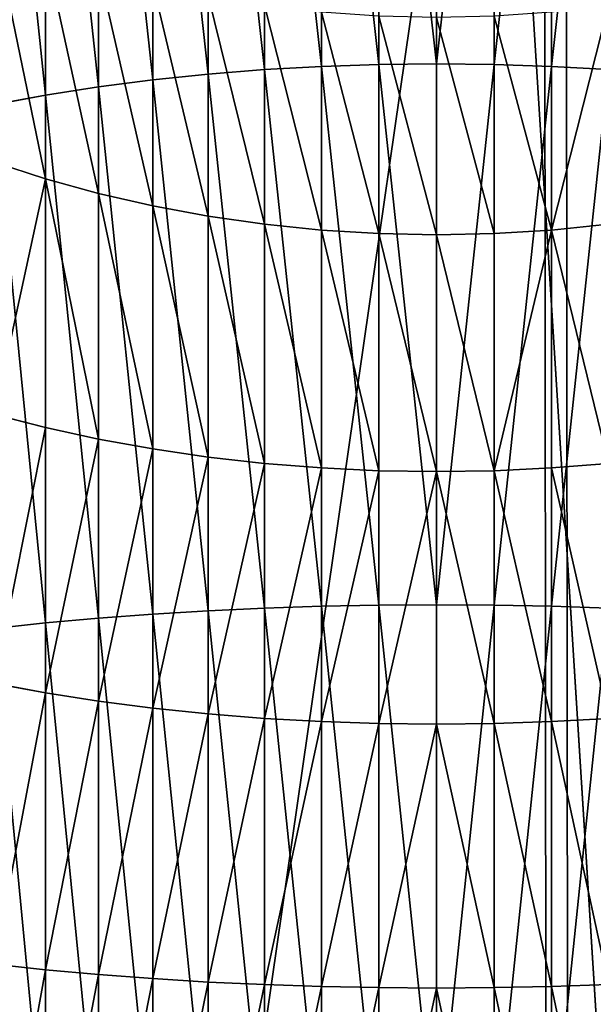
# Model space of a CAD drawing. Extents: x 0 to 706, y 79 to 431.
# Tile 562 of 656: x 349.2083 to 349.2888, y 116.6564 to 116.7946. Entities that reach past the tile are written whole.
import ezdxf

# ---------------------------------------------------------------- set-up
doc = ezdxf.new("R2010")
doc.units = 0
doc.header["$MEASUREMENT"] = 0
doc.layers.get('0').update_dxf_attribs({"color": 144, "linetype": 'CONTINUOUS'})
doc.layers.add('SOL', color=36, linetype='CONTINUOUS')
doc.layers.add('VOILE', color=134, linetype='CONTINUOUS')

# ---------------------------------------------------------------- blocks, each defined once
blk = doc.blocks.new('GROUPE_11')
at = {"color": 251}
mesh = blk.add_polyface(dxfattribs=at)
corners = [(0.25, 0, 4), (0, 4.13477, 4), (0, 0, 4), (0.25, 4.13477, 4)]
mesh.append_faces([[corners[k] for k in face] for face in [(0, 1, 2), (1, 0, 3)]], dxfattribs={"vtx0": -1, "color": 251})
mesh = blk.add_polyface(dxfattribs=at)
corners = [(0.25, 3.90113), (0, 2.10436), (0, 3.90113), (0.25, 2.10436)]
mesh.append_faces([[corners[k] for k in face] for face in [(0, 1, 2), (1, 0, 3)]], dxfattribs={"vtx0": -1, "color": 251})
blk = doc.blocks.new('GROUPE_9')
blk.add_blockref('GROUPE_11', (0, 0))
blk = doc.blocks.new('_____2')
for p, q in [((2.1732, 0.51422, 2.87799), (2.17114, 0.48735, 2.87425)), ((2.26686, 0.51422, 2.81798), (2.26433, 0.48735, 2.81455)), ((2.35171, 0.51422, 2.74604), (2.34874, 0.48735, 2.74297)), ((2.42622, 0.51422, 2.66345), (2.42287, 0.48735, 2.66081)), ((2.58637, 0.48735, 3.62877), (2.58431, 0.51422, 3.62503)), ((2.77626, 0.48735, 3.5071), (2.77373, 0.51422, 3.50367)), ((2.07084, 0.48735, 2.92102), (2.17114, 0.48735, 2.87425)), ((2.17114, 0.48735, 2.87425), (2.16991, 0.46026, 2.872)), ((2.17114, 0.48735, 2.87425), (2.26433, 0.48735, 2.81455)), ((2.26433, 0.48735, 2.81455), (2.2628, 0.46026, 2.81248)), ((2.26433, 0.48735, 2.81455), (2.34874, 0.48735, 2.74297)), ((2.34874, 0.48735, 2.74297), (2.34695, 0.46026, 2.74113)), ((2.34874, 0.48735, 2.74297), (2.42287, 0.48735, 2.66081)), ((2.38198, 0.48735, 3.72409), (2.58637, 0.48735, 3.62877)), ((2.42287, 0.48735, 2.66081), (2.42086, 0.46026, 2.65922)), ((2.42287, 0.48735, 2.66081), (2.48541, 0.48735, 2.5695)), ((2.58761, 0.46026, 3.63102), (2.58637, 0.48735, 3.62877)), ((2.58637, 0.48735, 3.62877), (2.77626, 0.48735, 3.5071)), ((2.77779, 0.46026, 3.50917), (2.77626, 0.48735, 3.5071)), ((2.77626, 0.48735, 3.5071), (2.94828, 0.48735, 3.36125)), ((2.06992, 0.46026, 2.91863), (2.16991, 0.46026, 2.872)), ((2.16991, 0.46026, 2.872), (2.16949, 0.43307, 2.87125)), ((2.16991, 0.46026, 2.872), (2.2628, 0.46026, 2.81248)), ((2.2628, 0.46026, 2.81248), (2.26229, 0.43307, 2.81179)), ((2.2628, 0.46026, 2.81248), (2.34695, 0.46026, 2.74113)), ((2.34695, 0.46026, 2.74113), (2.34635, 0.43307, 2.74052)), ((2.34695, 0.46026, 2.74113), (2.42086, 0.46026, 2.65922)), ((2.3829, 0.46026, 3.72648), (2.58761, 0.46026, 3.63102)), ((2.42086, 0.46026, 2.65922), (2.42018, 0.43307, 2.65869)), ((2.42086, 0.46026, 2.65922), (2.4832, 0.46026, 2.5682)), ((2.58802, 0.43307, 3.63177), (2.58761, 0.46026, 3.63102)), ((2.58761, 0.46026, 3.63102), (2.77779, 0.46026, 3.50917)), ((2.7783, 0.43307, 3.50986), (2.77779, 0.46026, 3.50917)), ((2.77779, 0.46026, 3.50917), (2.95006, 0.46026, 3.36309)), ((2.16949, 0.43307, 2.87125), (2.06961, 0.43307, 2.91783)), ((2.16949, 0.43307, 2.87125), (2.16991, 0.40588, 2.872)), ((2.26229, 0.43307, 2.81179), (2.16949, 0.43307, 2.87125)), ((2.26229, 0.43307, 2.81179), (2.2628, 0.40588, 2.81248)), ((2.34635, 0.43307, 2.74052), (2.26229, 0.43307, 2.81179)), ((2.34635, 0.43307, 2.74052), (2.34695, 0.40588, 2.74113)), ((2.42018, 0.43307, 2.65869), (2.34635, 0.43307, 2.74052)), ((2.38321, 0.43307, 3.72728), (2.58802, 0.43307, 3.63177)), ((2.42018, 0.43307, 2.65869), (2.42086, 0.40588, 2.65922)), ((2.48247, 0.43307, 2.56776), (2.42018, 0.43307, 2.65869)), ((2.58761, 0.40588, 3.63102), (2.58802, 0.43307, 3.63177)), ((2.58802, 0.43307, 3.63177), (2.7783, 0.43307, 3.50986)), ((2.77779, 0.40588, 3.50917), (2.7783, 0.43307, 3.50986)), ((2.7783, 0.43307, 3.50986), (2.95066, 0.43307, 3.36371)), ((2.06992, 0.40588, 2.91863), (2.16991, 0.40588, 2.872)), ((2.16991, 0.40588, 2.872), (2.17114, 0.37879, 2.87425)), ((2.16991, 0.40588, 2.872), (2.2628, 0.40588, 2.81248)), ((2.2628, 0.40588, 2.81248), (2.26433, 0.37879, 2.81455)), ((2.2628, 0.40588, 2.81248), (2.34695, 0.40588, 2.74113)), ((2.34695, 0.40588, 2.74113), (2.34874, 0.37879, 2.74297)), ((2.34695, 0.40588, 2.74113), (2.42086, 0.40588, 2.65922)), ((2.3829, 0.40588, 3.72648), (2.58761, 0.40588, 3.63102)), ((2.42086, 0.40588, 2.65922), (2.42287, 0.37879, 2.66081)), ((2.42086, 0.40588, 2.65922), (2.4832, 0.40588, 2.5682)), ((2.58637, 0.37879, 3.62877), (2.58761, 0.40588, 3.63102)), ((2.58761, 0.40588, 3.63102), (2.77779, 0.40588, 3.50917)), ((2.77626, 0.37879, 3.5071), (2.77779, 0.40588, 3.50917)), ((2.77779, 0.40588, 3.50917), (2.95006, 0.40588, 3.36309)), ((2.07084, 0.37879, 2.92102), (2.17114, 0.37879, 2.87425)), ((2.17114, 0.37879, 2.87425), (2.1732, 0.35192, 2.87799)), ((2.17114, 0.37879, 2.87425), (2.26433, 0.37879, 2.81455)), ((2.26433, 0.37879, 2.81455), (2.26686, 0.35192, 2.81798)), ((2.26433, 0.37879, 2.81455), (2.34874, 0.37879, 2.74297)), ((2.34874, 0.37879, 2.74297), (2.35171, 0.35192, 2.74604)), ((2.34874, 0.37879, 2.74297), (2.42287, 0.37879, 2.66081)), ((2.38198, 0.37879, 3.72409), (2.58637, 0.37879, 3.62877)), ((2.42287, 0.37879, 2.66081), (2.42622, 0.35192, 2.66345)), ((2.42287, 0.37879, 2.66081), (2.48541, 0.37879, 2.5695)), ((2.58431, 0.35192, 3.62503), (2.58637, 0.37879, 3.62877)), ((2.58637, 0.37879, 3.62877), (2.77626, 0.37879, 3.5071)), ((2.77373, 0.35192, 3.50367), (2.77626, 0.37879, 3.5071)), ((2.77626, 0.37879, 3.5071), (2.94828, 0.37879, 3.36125)), ((2.07238, 0.35192, 2.925), (2.1732, 0.35192, 2.87799)), ((2.1732, 0.35192, 2.87799), (2.17607, 0.32537, 2.8832)), ((2.1732, 0.35192, 2.87799), (2.26686, 0.35192, 2.81798)), ((2.26686, 0.35192, 2.81798), (2.2704, 0.32537, 2.82276)), ((2.26686, 0.35192, 2.81798), (2.35171, 0.35192, 2.74604)), ((2.35171, 0.35192, 2.74604), (2.35585, 0.32537, 2.75031)), ((2.35171, 0.35192, 2.74604), (2.42622, 0.35192, 2.66345)), ((2.38043, 0.35192, 3.72011), (2.58431, 0.35192, 3.62503)), ((2.42622, 0.35192, 2.66345), (2.43089, 0.32537, 2.66713)), ((2.42622, 0.35192, 2.66345), (2.48909, 0.35192, 2.57167)), ((2.58145, 0.32537, 3.61982), (2.58431, 0.35192, 3.62503)), ((2.58431, 0.35192, 3.62503), (2.77373, 0.35192, 3.50367)), ((2.77019, 0.32537, 3.49889), (2.77373, 0.35192, 3.50367)), ((2.77373, 0.35192, 3.50367), (2.94531, 0.35192, 3.35819)), ((2.07453, 0.32537, 2.93055), (2.17607, 0.32537, 2.8832)), ((2.17607, 0.32537, 2.8832), (2.17973, 0.29924, 2.88986)), ((2.17607, 0.32537, 2.8832), (2.2704, 0.32537, 2.82276)), ((2.2704, 0.32537, 2.82276), (2.27492, 0.29924, 2.82888)), ((2.2704, 0.32537, 2.82276), (2.35585, 0.32537, 2.75031)), ((2.35585, 0.32537, 2.75031), (2.36114, 0.29924, 2.75577)), ((2.35585, 0.32537, 2.75031), (2.43089, 0.32537, 2.66713)), ((2.37829, 0.32537, 3.71456), (2.58145, 0.32537, 3.61982)), ((2.43089, 0.32537, 2.66713), (2.43687, 0.29924, 2.67183)), ((2.43089, 0.32537, 2.66713), (2.49421, 0.32537, 2.5747)), ((2.57778, 0.29924, 3.61316), (2.58145, 0.32537, 3.61982)), ((2.58145, 0.32537, 3.61982), (2.77019, 0.32537, 3.49889)), ((2.76567, 0.29924, 3.49277), (2.77019, 0.32537, 3.49889)), ((2.77019, 0.32537, 3.49889), (2.94117, 0.32537, 3.35392)), ((2.07728, 0.29924, 2.93764), (2.17973, 0.29924, 2.88986)), ((2.17973, 0.29924, 2.88986), (2.18419, 0.27365, 2.89795)), ((2.17973, 0.29924, 2.88986), (2.27492, 0.29924, 2.82888)), ((2.27492, 0.29924, 2.82888), (2.28041, 0.27365, 2.8363)), ((2.27492, 0.29924, 2.82888), (2.36114, 0.29924, 2.75577)), ((2.36114, 0.29924, 2.75577), (2.36757, 0.27365, 2.7624)), ((2.36114, 0.29924, 2.75577), (2.43687, 0.29924, 2.67183)), ((2.37554, 0.29924, 3.70747), (2.57778, 0.29924, 3.61316)), ((2.43687, 0.29924, 2.67183), (2.44412, 0.27365, 2.67755)), ((2.43687, 0.29924, 2.67183), (2.50075, 0.29924, 2.57857)), ((2.57332, 0.27365, 3.60507), (2.57778, 0.29924, 3.61316)), ((2.57778, 0.29924, 3.61316), (2.76567, 0.29924, 3.49277)), ((2.76018, 0.27365, 3.48535), (2.76567, 0.29924, 3.49277)), ((2.76567, 0.29924, 3.49277), (2.93587, 0.29924, 3.34846)), ((2.08062, 0.27365, 2.94625), (2.18419, 0.27365, 2.89795)), ((2.18419, 0.27365, 2.89795), (2.18941, 0.24868, 2.90744)), ((2.18419, 0.27365, 2.89795), (2.28041, 0.27365, 2.8363)), ((2.28041, 0.27365, 2.8363), (2.28685, 0.24868, 2.84501)), ((2.28041, 0.27365, 2.8363), (2.36757, 0.27365, 2.7624)), ((2.36757, 0.27365, 2.7624), (2.37511, 0.24868, 2.77017)), ((2.36757, 0.27365, 2.7624), (2.44412, 0.27365, 2.67755)), ((2.3722, 0.27365, 3.69886), (2.57332, 0.27365, 3.60507)), ((2.44412, 0.27365, 2.67755), (2.45263, 0.24868, 2.68425)), ((2.44412, 0.27365, 2.67755), (2.50871, 0.27365, 2.58327)), ((2.5681, 0.24868, 3.59558), (2.57332, 0.27365, 3.60507)), ((2.57332, 0.27365, 3.60507), (2.76018, 0.27365, 3.48535)), ((2.75374, 0.24868, 3.47664), (2.76018, 0.27365, 3.48535)), ((2.76018, 0.27365, 3.48535), (2.92944, 0.27365, 3.34183)), ((2.08453, 0.24868, 2.95635), (2.18941, 0.24868, 2.90744)), ((2.18941, 0.24868, 2.90744), (2.19538, 0.22444, 2.91829)), ((2.18941, 0.24868, 2.90744), (2.28685, 0.24868, 2.84501)), ((2.28685, 0.24868, 2.84501), (2.2942, 0.22444, 2.85497)), ((2.28685, 0.24868, 2.84501), (2.37511, 0.24868, 2.77017)), ((2.36829, 0.24868, 3.68876), (2.5681, 0.24868, 3.59558)), ((2.37511, 0.24868, 2.77017), (2.38373, 0.22444, 2.77906)), ((2.37511, 0.24868, 2.77017), (2.45263, 0.24868, 2.68425)), ((2.45263, 0.24868, 2.68425), (2.46235, 0.22444, 2.69191)), ((2.45263, 0.24868, 2.68425), (2.51803, 0.24868, 2.58878)), ((2.56214, 0.22444, 3.58473), (2.5681, 0.24868, 3.59558)), ((2.5681, 0.24868, 3.59558), (2.75374, 0.24868, 3.47664)), ((2.74638, 0.22444, 3.46668), (2.75374, 0.24868, 3.47664)), ((2.75374, 0.24868, 3.47664), (2.9219, 0.24868, 3.33405))]:
    blk.add_line(p, q)
mesh = blk.add_polyface()
corners = [(2.07238, 0.51422, 2.925), (2.17114, 0.48735, 2.87425), (2.07084, 0.48735, 2.92102), (2.1732, 0.51422, 2.87799)]
mesh.append_faces([[corners[k] for k in face] for face in [(0, 1, 2), (1, 0, 3)]], dxfattribs={"vtx0": -1})
mesh = blk.add_polyface()
corners = [(2.1732, 0.51422, 2.87799), (2.26433, 0.48735, 2.81455), (2.17114, 0.48735, 2.87425), (2.26686, 0.51422, 2.81798)]
mesh.append_faces([[corners[k] for k in face] for face in [(0, 1, 2), (1, 0, 3)]], dxfattribs={"vtx0": -1})
mesh = blk.add_polyface()
corners = [(2.26686, 0.51422, 2.81798), (2.34874, 0.48735, 2.74297), (2.26433, 0.48735, 2.81455), (2.35171, 0.51422, 2.74604)]
mesh.append_faces([[corners[k] for k in face] for face in [(0, 1, 2), (1, 0, 3)]], dxfattribs={"vtx0": -1})
mesh = blk.add_polyface()
corners = [(2.35171, 0.51422, 2.74604), (2.42287, 0.48735, 2.66081), (2.34874, 0.48735, 2.74297), (2.42622, 0.51422, 2.66345)]
mesh.append_faces([[corners[k] for k in face] for face in [(0, 1, 2), (1, 0, 3)]], dxfattribs={"vtx0": -1})
mesh = blk.add_polyface()
corners = [(2.38198, 0.48735, 3.72409), (2.58431, 0.51422, 3.62503), (2.38043, 0.51422, 3.72011), (2.58637, 0.48735, 3.62877)]
mesh.append_faces([[corners[k] for k in face] for face in [(0, 1, 2), (1, 0, 3)]], dxfattribs={"vtx0": -1})
mesh = blk.add_polyface()
corners = [(2.42287, 0.48735, 2.66081), (2.48909, 0.51422, 2.57167), (2.48541, 0.48735, 2.5695), (2.42622, 0.51422, 2.66345)]
mesh.append_faces([[corners[k] for k in face] for face in [(0, 1, 2), (1, 0, 3)]], dxfattribs={"vtx0": -1})
mesh = blk.add_polyface()
corners = [(2.58637, 0.48735, 3.62877), (2.77373, 0.51422, 3.50367), (2.58431, 0.51422, 3.62503), (2.77626, 0.48735, 3.5071)]
mesh.append_faces([[corners[k] for k in face] for face in [(0, 1, 2), (1, 0, 3)]], dxfattribs={"vtx0": -1})
mesh = blk.add_polyface()
corners = [(2.77626, 0.48735, 3.5071), (2.94531, 0.51422, 3.35819), (2.77373, 0.51422, 3.50367), (2.94828, 0.48735, 3.36125)]
mesh.append_faces([[corners[k] for k in face] for face in [(0, 1, 2), (1, 0, 3)]], dxfattribs={"vtx0": -1})
mesh = blk.add_polyface()
corners = [(2.07084, 0.48735, 2.92102), (2.16991, 0.46026, 2.872), (2.06992, 0.46026, 2.91863), (2.17114, 0.48735, 2.87425)]
mesh.append_faces([[corners[k] for k in face] for face in [(0, 1, 2), (1, 0, 3)]], dxfattribs={"vtx0": -1})
mesh = blk.add_polyface()
corners = [(2.17114, 0.48735, 2.87425), (2.2628, 0.46026, 2.81248), (2.16991, 0.46026, 2.872), (2.26433, 0.48735, 2.81455)]
mesh.append_faces([[corners[k] for k in face] for face in [(0, 1, 2), (1, 0, 3)]], dxfattribs={"vtx0": -1})
mesh = blk.add_polyface()
corners = [(2.26433, 0.48735, 2.81455), (2.34695, 0.46026, 2.74113), (2.2628, 0.46026, 2.81248), (2.34874, 0.48735, 2.74297)]
mesh.append_faces([[corners[k] for k in face] for face in [(0, 1, 2), (1, 0, 3)]], dxfattribs={"vtx0": -1})
mesh = blk.add_polyface()
corners = [(2.34695, 0.46026, 2.74113), (2.42287, 0.48735, 2.66081), (2.42086, 0.46026, 2.65922), (2.34874, 0.48735, 2.74297)]
mesh.append_faces([[corners[k] for k in face] for face in [(0, 1, 2), (1, 0, 3)]], dxfattribs={"vtx0": -1})
mesh = blk.add_polyface()
corners = [(2.3829, 0.46026, 3.72648), (2.58637, 0.48735, 3.62877), (2.38198, 0.48735, 3.72409), (2.58761, 0.46026, 3.63102)]
mesh.append_faces([[corners[k] for k in face] for face in [(0, 1, 2), (1, 0, 3)]], dxfattribs={"vtx0": -1})
mesh = blk.add_polyface()
corners = [(2.42287, 0.48735, 2.66081), (2.4832, 0.46026, 2.5682), (2.42086, 0.46026, 2.65922), (2.48541, 0.48735, 2.5695)]
mesh.append_faces([[corners[k] for k in face] for face in [(0, 1, 2), (1, 0, 3)]], dxfattribs={"vtx0": -1})
mesh = blk.add_polyface()
corners = [(2.58761, 0.46026, 3.63102), (2.77626, 0.48735, 3.5071), (2.58637, 0.48735, 3.62877), (2.77779, 0.46026, 3.50917)]
mesh.append_faces([[corners[k] for k in face] for face in [(0, 1, 2), (1, 0, 3)]], dxfattribs={"vtx0": -1})
mesh = blk.add_polyface()
corners = [(2.77779, 0.46026, 3.50917), (2.94828, 0.48735, 3.36125), (2.77626, 0.48735, 3.5071), (2.95006, 0.46026, 3.36309)]
mesh.append_faces([[corners[k] for k in face] for face in [(0, 1, 2), (1, 0, 3)]], dxfattribs={"vtx0": -1})
mesh = blk.add_polyface()
corners = [(2.06992, 0.46026, 2.91863), (2.16949, 0.43307, 2.87125), (2.06961, 0.43307, 2.91783), (2.16991, 0.46026, 2.872)]
mesh.append_faces([[corners[k] for k in face] for face in [(0, 1, 2), (1, 0, 3)]], dxfattribs={"vtx0": -1})
mesh = blk.add_polyface()
corners = [(2.16991, 0.46026, 2.872), (2.26229, 0.43307, 2.81179), (2.16949, 0.43307, 2.87125), (2.2628, 0.46026, 2.81248)]
mesh.append_faces([[corners[k] for k in face] for face in [(0, 1, 2), (1, 0, 3)]], dxfattribs={"vtx0": -1})
mesh = blk.add_polyface()
corners = [(2.2628, 0.46026, 2.81248), (2.34635, 0.43307, 2.74052), (2.26229, 0.43307, 2.81179), (2.34695, 0.46026, 2.74113)]
mesh.append_faces([[corners[k] for k in face] for face in [(0, 1, 2), (1, 0, 3)]], dxfattribs={"vtx0": -1})
mesh = blk.add_polyface()
corners = [(2.34695, 0.46026, 2.74113), (2.42018, 0.43307, 2.65869), (2.34635, 0.43307, 2.74052), (2.42086, 0.46026, 2.65922)]
mesh.append_faces([[corners[k] for k in face] for face in [(0, 1, 2), (1, 0, 3)]], dxfattribs={"vtx0": -1})
mesh = blk.add_polyface()
corners = [(2.38321, 0.43307, 3.72728), (2.58761, 0.46026, 3.63102), (2.3829, 0.46026, 3.72648), (2.58802, 0.43307, 3.63177)]
mesh.append_faces([[corners[k] for k in face] for face in [(0, 1, 2), (1, 0, 3)]], dxfattribs={"vtx0": -1})
mesh = blk.add_polyface()
corners = [(2.42086, 0.46026, 2.65922), (2.48247, 0.43307, 2.56776), (2.42018, 0.43307, 2.65869), (2.4832, 0.46026, 2.5682)]
mesh.append_faces([[corners[k] for k in face] for face in [(0, 1, 2), (1, 0, 3)]], dxfattribs={"vtx0": -1})
mesh = blk.add_polyface()
corners = [(2.58802, 0.43307, 3.63177), (2.77779, 0.46026, 3.50917), (2.58761, 0.46026, 3.63102), (2.7783, 0.43307, 3.50986)]
mesh.append_faces([[corners[k] for k in face] for face in [(0, 1, 2), (1, 0, 3)]], dxfattribs={"vtx0": -1})
mesh = blk.add_polyface()
corners = [(2.7783, 0.43307, 3.50986), (2.95006, 0.46026, 3.36309), (2.77779, 0.46026, 3.50917), (2.95066, 0.43307, 3.36371)]
mesh.append_faces([[corners[k] for k in face] for face in [(0, 1, 2), (1, 0, 3)]], dxfattribs={"vtx0": -1})
mesh = blk.add_polyface()
corners = [(2.16949, 0.43307, 2.87125), (2.06992, 0.40588, 2.91863), (2.06961, 0.43307, 2.91783), (2.16991, 0.40588, 2.872)]
mesh.append_faces([[corners[k] for k in face] for face in [(0, 1, 2), (1, 0, 3)]], dxfattribs={"vtx0": -1})
mesh = blk.add_polyface()
corners = [(2.26229, 0.43307, 2.81179), (2.16991, 0.40588, 2.872), (2.16949, 0.43307, 2.87125), (2.2628, 0.40588, 2.81248)]
mesh.append_faces([[corners[k] for k in face] for face in [(0, 1, 2), (1, 0, 3)]], dxfattribs={"vtx0": -1})
mesh = blk.add_polyface()
corners = [(2.34635, 0.43307, 2.74052), (2.2628, 0.40588, 2.81248), (2.26229, 0.43307, 2.81179), (2.34695, 0.40588, 2.74113)]
mesh.append_faces([[corners[k] for k in face] for face in [(0, 1, 2), (1, 0, 3)]], dxfattribs={"vtx0": -1})
mesh = blk.add_polyface()
corners = [(2.34635, 0.43307, 2.74052), (2.42086, 0.40588, 2.65922), (2.34695, 0.40588, 2.74113), (2.42018, 0.43307, 2.65869)]
mesh.append_faces([[corners[k] for k in face] for face in [(0, 1, 2), (1, 0, 3)]], dxfattribs={"vtx0": -1})
mesh = blk.add_polyface()
corners = [(2.58761, 0.40588, 3.63102), (2.38321, 0.43307, 3.72728), (2.3829, 0.40588, 3.72648), (2.58802, 0.43307, 3.63177)]
mesh.append_faces([[corners[k] for k in face] for face in [(0, 1, 2), (1, 0, 3)]], dxfattribs={"vtx0": -1})
mesh = blk.add_polyface()
corners = [(2.42018, 0.43307, 2.65869), (2.4832, 0.40588, 2.5682), (2.42086, 0.40588, 2.65922), (2.48247, 0.43307, 2.56776)]
mesh.append_faces([[corners[k] for k in face] for face in [(0, 1, 2), (1, 0, 3)]], dxfattribs={"vtx0": -1})
mesh = blk.add_polyface()
corners = [(2.77779, 0.40588, 3.50917), (2.58802, 0.43307, 3.63177), (2.58761, 0.40588, 3.63102), (2.7783, 0.43307, 3.50986)]
mesh.append_faces([[corners[k] for k in face] for face in [(0, 1, 2), (1, 0, 3)]], dxfattribs={"vtx0": -1})
mesh = blk.add_polyface()
corners = [(2.95006, 0.40588, 3.36309), (2.7783, 0.43307, 3.50986), (2.77779, 0.40588, 3.50917), (2.95066, 0.43307, 3.36371)]
mesh.append_faces([[corners[k] for k in face] for face in [(0, 1, 2), (1, 0, 3)]], dxfattribs={"vtx0": -1})
mesh = blk.add_polyface()
corners = [(2.16991, 0.40588, 2.872), (2.07084, 0.37879, 2.92102), (2.06992, 0.40588, 2.91863), (2.17114, 0.37879, 2.87425)]
mesh.append_faces([[corners[k] for k in face] for face in [(0, 1, 2), (1, 0, 3)]], dxfattribs={"vtx0": -1})
mesh = blk.add_polyface()
corners = [(2.2628, 0.40588, 2.81248), (2.17114, 0.37879, 2.87425), (2.16991, 0.40588, 2.872), (2.26433, 0.37879, 2.81455)]
mesh.append_faces([[corners[k] for k in face] for face in [(0, 1, 2), (1, 0, 3)]], dxfattribs={"vtx0": -1})
mesh = blk.add_polyface()
corners = [(2.34695, 0.40588, 2.74113), (2.26433, 0.37879, 2.81455), (2.2628, 0.40588, 2.81248), (2.34874, 0.37879, 2.74297)]
mesh.append_faces([[corners[k] for k in face] for face in [(0, 1, 2), (1, 0, 3)]], dxfattribs={"vtx0": -1})
mesh = blk.add_polyface()
corners = [(2.34695, 0.40588, 2.74113), (2.42287, 0.37879, 2.66081), (2.34874, 0.37879, 2.74297), (2.42086, 0.40588, 2.65922)]
mesh.append_faces([[corners[k] for k in face] for face in [(0, 1, 2), (1, 0, 3)]], dxfattribs={"vtx0": -1})
mesh = blk.add_polyface()
corners = [(2.58637, 0.37879, 3.62877), (2.3829, 0.40588, 3.72648), (2.38198, 0.37879, 3.72409), (2.58761, 0.40588, 3.63102)]
mesh.append_faces([[corners[k] for k in face] for face in [(0, 1, 2), (1, 0, 3)]], dxfattribs={"vtx0": -1})
mesh = blk.add_polyface()
corners = [(2.42086, 0.40588, 2.65922), (2.48541, 0.37879, 2.5695), (2.42287, 0.37879, 2.66081), (2.4832, 0.40588, 2.5682)]
mesh.append_faces([[corners[k] for k in face] for face in [(0, 1, 2), (1, 0, 3)]], dxfattribs={"vtx0": -1})
mesh = blk.add_polyface()
corners = [(2.77626, 0.37879, 3.5071), (2.58761, 0.40588, 3.63102), (2.58637, 0.37879, 3.62877), (2.77779, 0.40588, 3.50917)]
mesh.append_faces([[corners[k] for k in face] for face in [(0, 1, 2), (1, 0, 3)]], dxfattribs={"vtx0": -1})
mesh = blk.add_polyface()
corners = [(2.94828, 0.37879, 3.36125), (2.77779, 0.40588, 3.50917), (2.77626, 0.37879, 3.5071), (2.95006, 0.40588, 3.36309)]
mesh.append_faces([[corners[k] for k in face] for face in [(0, 1, 2), (1, 0, 3)]], dxfattribs={"vtx0": -1})
mesh = blk.add_polyface()
corners = [(2.17114, 0.37879, 2.87425), (2.07238, 0.35192, 2.925), (2.07084, 0.37879, 2.92102), (2.1732, 0.35192, 2.87799)]
mesh.append_faces([[corners[k] for k in face] for face in [(0, 1, 2), (1, 0, 3)]], dxfattribs={"vtx0": -1})
mesh = blk.add_polyface()
corners = [(2.26433, 0.37879, 2.81455), (2.1732, 0.35192, 2.87799), (2.17114, 0.37879, 2.87425), (2.26686, 0.35192, 2.81798)]
mesh.append_faces([[corners[k] for k in face] for face in [(0, 1, 2), (1, 0, 3)]], dxfattribs={"vtx0": -1})
mesh = blk.add_polyface()
corners = [(2.34874, 0.37879, 2.74297), (2.26686, 0.35192, 2.81798), (2.26433, 0.37879, 2.81455), (2.35171, 0.35192, 2.74604)]
mesh.append_faces([[corners[k] for k in face] for face in [(0, 1, 2), (1, 0, 3)]], dxfattribs={"vtx0": -1})
mesh = blk.add_polyface()
corners = [(2.34874, 0.37879, 2.74297), (2.42622, 0.35192, 2.66345), (2.35171, 0.35192, 2.74604), (2.42287, 0.37879, 2.66081)]
mesh.append_faces([[corners[k] for k in face] for face in [(0, 1, 2), (1, 0, 3)]], dxfattribs={"vtx0": -1})
mesh = blk.add_polyface()
corners = [(2.58431, 0.35192, 3.62503), (2.38198, 0.37879, 3.72409), (2.38043, 0.35192, 3.72011), (2.58637, 0.37879, 3.62877)]
mesh.append_faces([[corners[k] for k in face] for face in [(0, 1, 2), (1, 0, 3)]], dxfattribs={"vtx0": -1})
mesh = blk.add_polyface()
corners = [(2.42287, 0.37879, 2.66081), (2.48909, 0.35192, 2.57167), (2.42622, 0.35192, 2.66345), (2.48541, 0.37879, 2.5695)]
mesh.append_faces([[corners[k] for k in face] for face in [(0, 1, 2), (1, 0, 3)]], dxfattribs={"vtx0": -1})
mesh = blk.add_polyface()
corners = [(2.77373, 0.35192, 3.50367), (2.58637, 0.37879, 3.62877), (2.58431, 0.35192, 3.62503), (2.77626, 0.37879, 3.5071)]
mesh.append_faces([[corners[k] for k in face] for face in [(0, 1, 2), (1, 0, 3)]], dxfattribs={"vtx0": -1})
mesh = blk.add_polyface()
corners = [(2.94531, 0.35192, 3.35819), (2.77626, 0.37879, 3.5071), (2.77373, 0.35192, 3.50367), (2.94828, 0.37879, 3.36125)]
mesh.append_faces([[corners[k] for k in face] for face in [(0, 1, 2), (1, 0, 3)]], dxfattribs={"vtx0": -1})
mesh = blk.add_polyface()
corners = [(2.1732, 0.35192, 2.87799), (2.07453, 0.32537, 2.93055), (2.07238, 0.35192, 2.925), (2.17607, 0.32537, 2.8832)]
mesh.append_faces([[corners[k] for k in face] for face in [(0, 1, 2), (1, 0, 3)]], dxfattribs={"vtx0": -1})
mesh = blk.add_polyface()
corners = [(2.26686, 0.35192, 2.81798), (2.17607, 0.32537, 2.8832), (2.1732, 0.35192, 2.87799), (2.2704, 0.32537, 2.82276)]
mesh.append_faces([[corners[k] for k in face] for face in [(0, 1, 2), (1, 0, 3)]], dxfattribs={"vtx0": -1})
mesh = blk.add_polyface()
corners = [(2.35171, 0.35192, 2.74604), (2.2704, 0.32537, 2.82276), (2.26686, 0.35192, 2.81798), (2.35585, 0.32537, 2.75031)]
mesh.append_faces([[corners[k] for k in face] for face in [(0, 1, 2), (1, 0, 3)]], dxfattribs={"vtx0": -1})
mesh = blk.add_polyface()
corners = [(2.35171, 0.35192, 2.74604), (2.43089, 0.32537, 2.66713), (2.35585, 0.32537, 2.75031), (2.42622, 0.35192, 2.66345)]
mesh.append_faces([[corners[k] for k in face] for face in [(0, 1, 2), (1, 0, 3)]], dxfattribs={"vtx0": -1})
mesh = blk.add_polyface()
corners = [(2.58145, 0.32537, 3.61982), (2.38043, 0.35192, 3.72011), (2.37829, 0.32537, 3.71456), (2.58431, 0.35192, 3.62503)]
mesh.append_faces([[corners[k] for k in face] for face in [(0, 1, 2), (1, 0, 3)]], dxfattribs={"vtx0": -1})
mesh = blk.add_polyface()
corners = [(2.42622, 0.35192, 2.66345), (2.49421, 0.32537, 2.5747), (2.43089, 0.32537, 2.66713), (2.48909, 0.35192, 2.57167)]
mesh.append_faces([[corners[k] for k in face] for face in [(0, 1, 2), (1, 0, 3)]], dxfattribs={"vtx0": -1})
mesh = blk.add_polyface()
corners = [(2.77019, 0.32537, 3.49889), (2.58431, 0.35192, 3.62503), (2.58145, 0.32537, 3.61982), (2.77373, 0.35192, 3.50367)]
mesh.append_faces([[corners[k] for k in face] for face in [(0, 1, 2), (1, 0, 3)]], dxfattribs={"vtx0": -1})
mesh = blk.add_polyface()
corners = [(2.94117, 0.32537, 3.35392), (2.77373, 0.35192, 3.50367), (2.77019, 0.32537, 3.49889), (2.94531, 0.35192, 3.35819)]
mesh.append_faces([[corners[k] for k in face] for face in [(0, 1, 2), (1, 0, 3)]], dxfattribs={"vtx0": -1})
mesh = blk.add_polyface()
corners = [(2.17607, 0.32537, 2.8832), (2.07728, 0.29924, 2.93764), (2.07453, 0.32537, 2.93055), (2.17973, 0.29924, 2.88986)]
mesh.append_faces([[corners[k] for k in face] for face in [(0, 1, 2), (1, 0, 3)]], dxfattribs={"vtx0": -1})
mesh = blk.add_polyface()
corners = [(2.2704, 0.32537, 2.82276), (2.17973, 0.29924, 2.88986), (2.17607, 0.32537, 2.8832), (2.27492, 0.29924, 2.82888)]
mesh.append_faces([[corners[k] for k in face] for face in [(0, 1, 2), (1, 0, 3)]], dxfattribs={"vtx0": -1})
mesh = blk.add_polyface()
corners = [(2.35585, 0.32537, 2.75031), (2.27492, 0.29924, 2.82888), (2.2704, 0.32537, 2.82276), (2.36114, 0.29924, 2.75577)]
mesh.append_faces([[corners[k] for k in face] for face in [(0, 1, 2), (1, 0, 3)]], dxfattribs={"vtx0": -1})
mesh = blk.add_polyface()
corners = [(2.35585, 0.32537, 2.75031), (2.43687, 0.29924, 2.67183), (2.36114, 0.29924, 2.75577), (2.43089, 0.32537, 2.66713)]
mesh.append_faces([[corners[k] for k in face] for face in [(0, 1, 2), (1, 0, 3)]], dxfattribs={"vtx0": -1})
mesh = blk.add_polyface()
corners = [(2.57778, 0.29924, 3.61316), (2.37829, 0.32537, 3.71456), (2.37554, 0.29924, 3.70747), (2.58145, 0.32537, 3.61982)]
mesh.append_faces([[corners[k] for k in face] for face in [(0, 1, 2), (1, 0, 3)]], dxfattribs={"vtx0": -1})
mesh = blk.add_polyface()
corners = [(2.43089, 0.32537, 2.66713), (2.50075, 0.29924, 2.57857), (2.43687, 0.29924, 2.67183), (2.49421, 0.32537, 2.5747)]
mesh.append_faces([[corners[k] for k in face] for face in [(0, 1, 2), (1, 0, 3)]], dxfattribs={"vtx0": -1})
mesh = blk.add_polyface()
corners = [(2.76567, 0.29924, 3.49277), (2.58145, 0.32537, 3.61982), (2.57778, 0.29924, 3.61316), (2.77019, 0.32537, 3.49889)]
mesh.append_faces([[corners[k] for k in face] for face in [(0, 1, 2), (1, 0, 3)]], dxfattribs={"vtx0": -1})
mesh = blk.add_polyface()
corners = [(2.93587, 0.29924, 3.34846), (2.77019, 0.32537, 3.49889), (2.76567, 0.29924, 3.49277), (2.94117, 0.32537, 3.35392)]
mesh.append_faces([[corners[k] for k in face] for face in [(0, 1, 2), (1, 0, 3)]], dxfattribs={"vtx0": -1})
mesh = blk.add_polyface()
corners = [(2.17973, 0.29924, 2.88986), (2.08062, 0.27365, 2.94625), (2.07728, 0.29924, 2.93764), (2.18419, 0.27365, 2.89795)]
mesh.append_faces([[corners[k] for k in face] for face in [(0, 1, 2), (1, 0, 3)]], dxfattribs={"vtx0": -1})
mesh = blk.add_polyface()
corners = [(2.27492, 0.29924, 2.82888), (2.18419, 0.27365, 2.89795), (2.17973, 0.29924, 2.88986), (2.28041, 0.27365, 2.8363)]
mesh.append_faces([[corners[k] for k in face] for face in [(0, 1, 2), (1, 0, 3)]], dxfattribs={"vtx0": -1})
mesh = blk.add_polyface()
corners = [(2.36114, 0.29924, 2.75577), (2.28041, 0.27365, 2.8363), (2.27492, 0.29924, 2.82888), (2.36757, 0.27365, 2.7624)]
mesh.append_faces([[corners[k] for k in face] for face in [(0, 1, 2), (1, 0, 3)]], dxfattribs={"vtx0": -1})
mesh = blk.add_polyface()
corners = [(2.36114, 0.29924, 2.75577), (2.44412, 0.27365, 2.67755), (2.36757, 0.27365, 2.7624), (2.43687, 0.29924, 2.67183)]
mesh.append_faces([[corners[k] for k in face] for face in [(0, 1, 2), (1, 0, 3)]], dxfattribs={"vtx0": -1})
mesh = blk.add_polyface()
corners = [(2.57332, 0.27365, 3.60507), (2.37554, 0.29924, 3.70747), (2.3722, 0.27365, 3.69886), (2.57778, 0.29924, 3.61316)]
mesh.append_faces([[corners[k] for k in face] for face in [(0, 1, 2), (1, 0, 3)]], dxfattribs={"vtx0": -1})
mesh = blk.add_polyface()
corners = [(2.43687, 0.29924, 2.67183), (2.50871, 0.27365, 2.58327), (2.44412, 0.27365, 2.67755), (2.50075, 0.29924, 2.57857)]
mesh.append_faces([[corners[k] for k in face] for face in [(0, 1, 2), (1, 0, 3)]], dxfattribs={"vtx0": -1})
mesh = blk.add_polyface()
corners = [(2.76018, 0.27365, 3.48535), (2.57778, 0.29924, 3.61316), (2.57332, 0.27365, 3.60507), (2.76567, 0.29924, 3.49277)]
mesh.append_faces([[corners[k] for k in face] for face in [(0, 1, 2), (1, 0, 3)]], dxfattribs={"vtx0": -1})
mesh = blk.add_polyface()
corners = [(2.92944, 0.27365, 3.34183), (2.76567, 0.29924, 3.49277), (2.76018, 0.27365, 3.48535), (2.93587, 0.29924, 3.34846)]
mesh.append_faces([[corners[k] for k in face] for face in [(0, 1, 2), (1, 0, 3)]], dxfattribs={"vtx0": -1})
mesh = blk.add_polyface()
corners = [(2.18419, 0.27365, 2.89795), (2.08453, 0.24868, 2.95635), (2.08062, 0.27365, 2.94625), (2.18941, 0.24868, 2.90744)]
mesh.append_faces([[corners[k] for k in face] for face in [(0, 1, 2), (1, 0, 3)]], dxfattribs={"vtx0": -1})
mesh = blk.add_polyface()
corners = [(2.28041, 0.27365, 2.8363), (2.18941, 0.24868, 2.90744), (2.18419, 0.27365, 2.89795), (2.28685, 0.24868, 2.84501)]
mesh.append_faces([[corners[k] for k in face] for face in [(0, 1, 2), (1, 0, 3)]], dxfattribs={"vtx0": -1})
mesh = blk.add_polyface()
corners = [(2.36757, 0.27365, 2.7624), (2.28685, 0.24868, 2.84501), (2.28041, 0.27365, 2.8363), (2.37511, 0.24868, 2.77017)]
mesh.append_faces([[corners[k] for k in face] for face in [(0, 1, 2), (1, 0, 3)]], dxfattribs={"vtx0": -1})
mesh = blk.add_polyface()
corners = [(2.36757, 0.27365, 2.7624), (2.45263, 0.24868, 2.68425), (2.37511, 0.24868, 2.77017), (2.44412, 0.27365, 2.67755)]
mesh.append_faces([[corners[k] for k in face] for face in [(0, 1, 2), (1, 0, 3)]], dxfattribs={"vtx0": -1})
mesh = blk.add_polyface()
corners = [(2.5681, 0.24868, 3.59558), (2.3722, 0.27365, 3.69886), (2.36829, 0.24868, 3.68876), (2.57332, 0.27365, 3.60507)]
mesh.append_faces([[corners[k] for k in face] for face in [(0, 1, 2), (1, 0, 3)]], dxfattribs={"vtx0": -1})
mesh = blk.add_polyface()
corners = [(2.44412, 0.27365, 2.67755), (2.51803, 0.24868, 2.58878), (2.45263, 0.24868, 2.68425), (2.50871, 0.27365, 2.58327)]
mesh.append_faces([[corners[k] for k in face] for face in [(0, 1, 2), (1, 0, 3)]], dxfattribs={"vtx0": -1})
mesh = blk.add_polyface()
corners = [(2.75374, 0.24868, 3.47664), (2.57332, 0.27365, 3.60507), (2.5681, 0.24868, 3.59558), (2.76018, 0.27365, 3.48535)]
mesh.append_faces([[corners[k] for k in face] for face in [(0, 1, 2), (1, 0, 3)]], dxfattribs={"vtx0": -1})
mesh = blk.add_polyface()
corners = [(2.9219, 0.24868, 3.33405), (2.76018, 0.27365, 3.48535), (2.75374, 0.24868, 3.47664), (2.92944, 0.27365, 3.34183)]
mesh.append_faces([[corners[k] for k in face] for face in [(0, 1, 2), (1, 0, 3)]], dxfattribs={"vtx0": -1})
mesh = blk.add_polyface()
corners = [(2.18941, 0.24868, 2.90744), (2.089, 0.22444, 2.96789), (2.08453, 0.24868, 2.95635), (2.19538, 0.22444, 2.91829)]
mesh.append_faces([[corners[k] for k in face] for face in [(0, 1, 2), (1, 0, 3)]], dxfattribs={"vtx0": -1})
mesh = blk.add_polyface()
corners = [(2.28685, 0.24868, 2.84501), (2.19538, 0.22444, 2.91829), (2.18941, 0.24868, 2.90744), (2.2942, 0.22444, 2.85497)]
mesh.append_faces([[corners[k] for k in face] for face in [(0, 1, 2), (1, 0, 3)]], dxfattribs={"vtx0": -1})
mesh = blk.add_polyface()
corners = [(2.37511, 0.24868, 2.77017), (2.2942, 0.22444, 2.85497), (2.28685, 0.24868, 2.84501), (2.38373, 0.22444, 2.77906)]
mesh.append_faces([[corners[k] for k in face] for face in [(0, 1, 2), (1, 0, 3)]], dxfattribs={"vtx0": -1})
mesh = blk.add_polyface()
corners = [(2.56214, 0.22444, 3.58473), (2.36829, 0.24868, 3.68876), (2.36382, 0.22444, 3.67722), (2.5681, 0.24868, 3.59558)]
mesh.append_faces([[corners[k] for k in face] for face in [(0, 1, 2), (1, 0, 3)]], dxfattribs={"vtx0": -1})
mesh = blk.add_polyface()
corners = [(2.38373, 0.22444, 2.77906), (2.45263, 0.24868, 2.68425), (2.46235, 0.22444, 2.69191), (2.37511, 0.24868, 2.77017)]
mesh.append_faces([[corners[k] for k in face] for face in [(0, 1, 2), (1, 0, 3)]], dxfattribs={"vtx0": -1})
mesh = blk.add_polyface()
corners = [(2.45263, 0.24868, 2.68425), (2.52868, 0.22444, 2.59508), (2.46235, 0.22444, 2.69191), (2.51803, 0.24868, 2.58878)]
mesh.append_faces([[corners[k] for k in face] for face in [(0, 1, 2), (1, 0, 3)]], dxfattribs={"vtx0": -1})
mesh = blk.add_polyface()
corners = [(2.74638, 0.22444, 3.46668), (2.5681, 0.24868, 3.59558), (2.56214, 0.22444, 3.58473), (2.75374, 0.24868, 3.47664)]
mesh.append_faces([[corners[k] for k in face] for face in [(0, 1, 2), (1, 0, 3)]], dxfattribs={"vtx0": -1})
mesh = blk.add_polyface()
corners = [(2.91329, 0.22444, 3.32517), (2.75374, 0.24868, 3.47664), (2.74638, 0.22444, 3.46668), (2.9219, 0.24868, 3.33405)]
mesh.append_faces([[corners[k] for k in face] for face in [(0, 1, 2), (1, 0, 3)]], dxfattribs={"vtx0": -1})
blk = doc.blocks.new('GROUPE_12')
at = {"extrusion": (0, 0.262189, 0.965016), "rotation": 180}
blk.add_blockref('GROUPE_9', (-0.00579, 1.57415, 1.79383), dxfattribs=at)
at = {"color": 251, "extrusion": (9.16088e-26, -0.258819, -0.965926), "xscale": 0.3399999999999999, "yscale": 0.2973613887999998, "zscale": 0.425, "rotation": 269.9999999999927}
blk.add_blockref('_____2', (0, -0.78087, -2.01944), dxfattribs=at)
blk = doc.blocks.new('GROUPE_21')
at = {"color": 251}
for p, q in [((1.35425, 11.27717, 2.88585), (1.36578, 0.62081)), ((1.35185, 10.68271, 5.18541), (1.36341, 0, 2.29242))]:
    blk.add_line(p, q, dxfattribs=at)
mesh = blk.add_polyface(dxfattribs=at)
corners = [(1.35425, 11.27717, 2.88585), (1.13409, 0.61468, 0.02174), (1.12255, 11.27128, 2.90766), (1.36578, 0.62081)]
mesh.append_faces([[corners[k] for k in face] for face in [(0, 1, 2), (1, 0, 3)]], dxfattribs={"vtx0": -1, "color": 251})
mesh = blk.add_polyface(dxfattribs=at)
corners = [(1.58589, 11.27163, 2.90823), (1.36578, 0.62081), (1.35425, 11.27717, 2.88585), (1.59743, 0.61502, 0.02231)]
mesh.append_faces([[corners[k] for k in face] for face in [(0, 1, 2), (1, 0, 3)]], dxfattribs={"vtx0": -1, "color": 251})
mesh = blk.add_polyface(dxfattribs=at)
corners = [(1.13177, 0.00579, 2.27011), (1.35185, 10.68271, 5.18541), (1.1202, 10.68825, 5.16303), (1.36341, 0, 2.29242)]
mesh.append_faces([[corners[k] for k in face] for face in [(0, 1, 2), (1, 0, 3)]], dxfattribs={"vtx0": -1, "color": 251})
mesh = blk.add_polyface(dxfattribs=at)
corners = [(1.36341, 0, 2.29242), (1.58354, 10.6886, 5.16361), (1.35185, 10.68271, 5.18541), (1.5951, 0.00614, 2.27069)]
mesh.append_faces([[corners[k] for k in face] for face in [(0, 1, 2), (1, 0, 3)]], dxfattribs={"vtx0": -1, "color": 251})
blk = doc.blocks.new('GROUPE_10')
at = {"zscale": -1, "rotation": 360}
blk.add_blockref('GROUPE_21', (125.16574, 0, 43.24082), dxfattribs=at)
blk.add_blockref('GROUPE_12', (126.38287, 0.31209, 35.88057))
blk = doc.blocks.new('GROUP_35')
at = {"layer": 'VOILE'}
blk.add_blockref('GROUPE_10', (0, 0.27775, -0.43169), dxfattribs=at)
blk = doc.blocks.new('GROUPE_5')
at = {"color": 67}
mesh = blk.add_polyface(dxfattribs=at)
corners = [(568.9375, 0), (-137.125, 351.125), (-137.125, 0), (568.9375, 351.125)]
mesh.append_faces([[corners[k] for k in face] for face in [(0, 1, 2), (1, 0, 3)]], dxfattribs={"vtx0": -1, "color": 67})

msp = doc.modelspace()

# ---------------------------------------------------------------- block references
msp.add_blockref('GROUP_35', (222.75513, 114.39526, 147.87863))
at = {"layer": 'SOL'}
msp.add_blockref('GROUPE_5', (137.125, 79.39059, 50.34976), dxfattribs=at)

doc.saveas('drawing.dxf')
